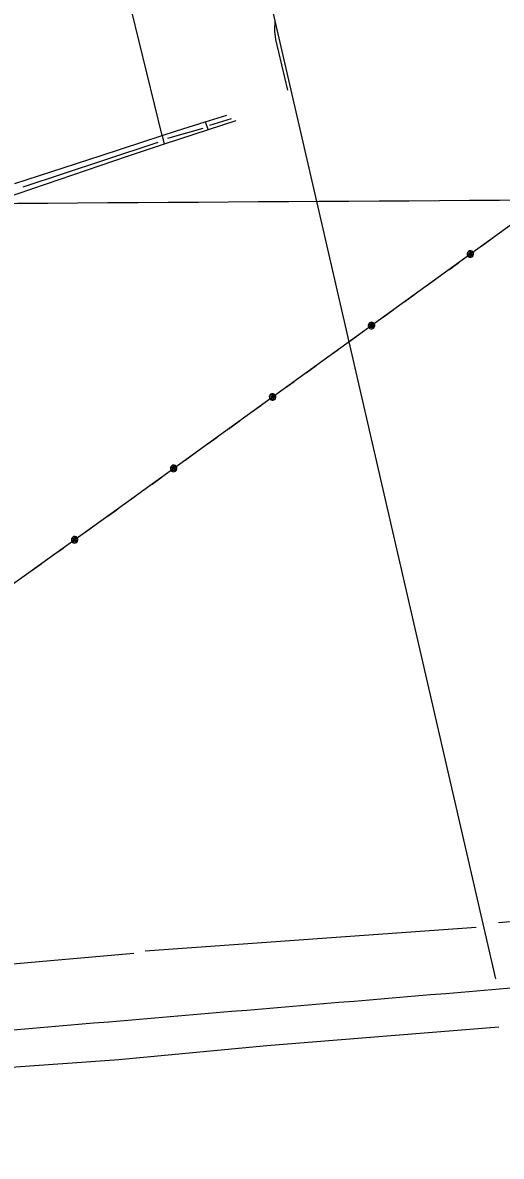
# Model space of a CAD drawing. Extents: x 3424494 to 3462436, y 522220 to 547718.
# Drawn here: x 3455987 to 3457297, y 531186 to 534289 of the extents above; entities that cross this region are included whole.
import ezdxf

# ---------------------------------------------------------------- set-up
doc = ezdxf.new("R2010")
doc.units = 0
for name, color, linetype in [('V-DTCH-CNTR', 7, 'Continuous'), ('V-GRID-MAJR', 7, 'Continuous'), ('V-ROAD-CNTR', 7, 'Continuous'), ('V-TOPO-SHOR', 7, 'Continuous'), ('V-UTIL-LINE', 7, 'Continuous')]:
    doc.layers.add(name, color=color, linetype=linetype)

msp = doc.modelspace()

# ---------------------------------------------------------------- linework, layer by layer
at = {"layer": 'V-DTCH-CNTR'}
for p, q in [((3456486.6240000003, 534017.3690000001), (3456494.055, 533995.3)), ((3456368.379, 533980.257), (3456373.964, 533956.005))]:
    msp.add_line(p, q, dxfattribs=at)
for points in [[(3456368.379, 533980.257), (3456242.364, 534495.862), (3456173.2290000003, 534751.716)], [(3456676.665, 534295.651), (3456676.394, 534265.726), (3456678.489, 534242.686), (3456711.775, 534104.251)], [(3456570.5840000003, 534020.341), (3456494.055, 533995.3), (3456373.964, 533956.005), (3456272.719, 533922.876), (3455973.736, 533820.2390000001), (3455965.572, 533817.437), (3455671.938, 533720.653), (3455659.62, 533716.5920000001), (3455054.6180000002, 533514.839), (3454961.063, 533479.998), (3454958.72, 533475.415), (3454958.595, 533461.601), (3455056.123, 533170.644), (3455103.389, 533022.957), (3455130.017, 532939.754), (3455202.875, 532721.5380000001)], [(3455965.363, 533848.755), (3456201.512, 533925.5700000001), (3456368.379, 533980.257), (3456407.637, 533993.125), (3456486.6240000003, 534017.3690000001), (3456545.482, 534035.437)]]:
    msp.add_lwpolyline(points, dxfattribs=at)
at = {"layer": 'V-GRID-MAJR'}
msp.add_spline([(3428597.178, 533671.261), (3433874.427, 533693.136), (3439151.673, 533715.78), (3444428.916, 533739.1900000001), (3449706.156, 533763.3690000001), (3454983.3910000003, 533788.3150000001), (3460260.623, 533814.028), (3460260.6240000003, 533814.028)], degree=3, dxfattribs=at)
at = {"layer": 'V-ROAD-CNTR'}
msp.add_arc((3493754.952955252, 90544.34590504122), 442603.1811774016, 94.61936988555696, 94.96789488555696, dxfattribs=at)
at = {"layer": 'V-TOPO-SHOR'}
for p, q in [((3456557.758, 534025.805), (3456497.704, 534007.291)), ((3456479.94, 533999.285), (3456383.057, 533971.576)), ((3458074.3525927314, 531894.6656174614), (3457288.6372535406, 531824.6125779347)), ((3457228.2290682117, 531812.2474161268), (3456321.5610483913, 531747.6954076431)), ((3455560.030792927, 531677.7514160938), (3456291.3569557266, 531741.5128267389))]:
    msp.add_line(p, q, dxfattribs=at)
for points in [[(3457281.9883424, 531671.3621654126), (3456798.1283859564, 533772.4832693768), (3456460.0134165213, 535239.8413908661), (3456100.253686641, 535169.6333122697)], [(3456357.103, 533960.92), (3456208.309, 533911.903), (3455987.166, 533839.037)], [(3455621.7202919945, 531405.9418441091), (3456250.3416349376, 531451.1009880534), (3456655.278215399, 531489.2051672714), (3457289.9185672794, 531540.4378441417)]]:
    msp.add_lwpolyline(points, dxfattribs=at)
at = {"layer": 'V-UTIL-LINE'}
for points in [[(3460250.592, 535842.675), (3459015.0160000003, 534954.475), (3457624.115, 533953.216), (3456242.376, 532954.852), (3454854.428, 531959.121), (3452977.026, 530612.051), (3449895.702, 529750.094), (3448530.483, 529366.439)], [(3457243.71, 533678.357), (3457271.269, 533698.269)], [(3457212.122, 533655.534), (3457209.41, 533656.493), (3457210.0330000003, 533654.251), (3457212.644, 533653.402), (3457214.813, 533655.3690000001), (3457212.9560000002, 533658.214), (3457208.347, 533659.072), (3457206.244, 533655.359), (3457207.941, 533650.802), (3457212.419, 533649.849), (3457216.525, 533651.6190000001), (3457217.74, 533656.287), (3457214.7830000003, 533660.931), (3457206.8510000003, 533662.829), (3457204.461, 533660.257), (3457203.237, 533656.965), (3457203.366, 533653.456), (3457204.827, 533650.263), (3457207.4, 533647.873), (3457210.691, 533646.649), (3457214.201, 533646.777), (3457217.393, 533648.2390000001), (3457219.784, 533650.811), (3457221.008, 533654.103), (3457220.879, 533657.612), (3457219.417, 533660.805), (3457216.845, 533663.196), (3457213.554, 533664.42), (3457210.044, 533664.291), (3457206.8510000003, 533662.829)], [(3457152.928, 533612.762), (3457180.487, 533632.675)], [(3457092.947, 533569.424), (3457120.506, 533589.336)], [(3457032.967, 533526.085), (3457060.526, 533545.998)], [(3456972.986, 533482.747), (3457000.545, 533502.659)], [(3456941.397, 533459.924), (3456938.685, 533460.883), (3456939.308, 533458.6410000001), (3456941.919, 533457.792), (3456944.088, 533459.759), (3456942.231, 533462.604), (3456937.622, 533463.462), (3456935.519, 533459.7490000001), (3456937.216, 533455.192), (3456941.694, 533454.2390000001), (3456945.8000000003, 533456.009), (3456947.015, 533460.677), (3456944.058, 533465.321), (3456936.126, 533467.219), (3456933.736, 533464.647), (3456932.512, 533461.355), (3456932.6410000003, 533457.846), (3456934.102, 533454.653), (3456936.6750000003, 533452.263), (3456939.966, 533451.039), (3456943.4760000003, 533451.167), (3456946.668, 533452.629), (3456949.059, 533455.201), (3456950.2830000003, 533458.493), (3456950.154, 533462.002), (3456948.6920000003, 533465.1950000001), (3456946.12, 533467.585), (3456942.829, 533468.81), (3456939.319, 533468.681), (3456936.126, 533467.219)], [(3456882.204, 533417.153), (3456909.7630000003, 533437.0650000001)], [(3456822.223, 533373.814), (3456849.782, 533393.727)], [(3456762.2430000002, 533330.476), (3456789.802, 533350.388)], [(3456702.262, 533287.138), (3456729.821, 533307.05)], [(3456670.6720000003, 533264.314), (3456667.96, 533265.273), (3456668.583, 533263.031), (3456671.194, 533262.182), (3456673.363, 533264.148), (3456671.506, 533266.9940000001), (3456666.897, 533267.852), (3456664.794, 533264.139), (3456666.491, 533259.582), (3456670.969, 533258.629), (3456675.075, 533260.398), (3456676.29, 533265.067), (3456673.333, 533269.711), (3456665.4020000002, 533271.609), (3456663.011, 533269.037), (3456661.787, 533265.745), (3456661.916, 533262.236), (3456663.377, 533259.0430000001), (3456665.95, 533256.653), (3456669.241, 533255.429), (3456672.751, 533255.557), (3456675.943, 533257.019), (3456678.3340000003, 533259.591), (3456679.558, 533262.883), (3456679.429, 533266.392), (3456677.967, 533269.585), (3456675.395, 533271.975), (3456672.1040000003, 533273.2), (3456668.594, 533273.071), (3456665.4020000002, 533271.609)], [(3456611.48, 533221.5430000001), (3456639.039, 533241.456)], [(3456551.4990000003, 533178.205), (3456579.058, 533198.117)], [(3456491.519, 533134.867), (3456519.078, 533154.779)], [(3456431.538, 533091.529), (3456459.097, 533111.441)], [(3456399.947, 533068.704), (3456397.235, 533069.6630000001), (3456397.858, 533067.421), (3456400.469, 533066.572), (3456402.6380000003, 533068.5380000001), (3456400.781, 533071.384), (3456396.1720000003, 533072.242), (3456394.069, 533068.529), (3456395.7660000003, 533063.971), (3456400.244, 533063.019), (3456404.35, 533064.7880000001), (3456405.565, 533069.456), (3456402.608, 533074.1), (3456394.677, 533075.9990000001), (3456392.286, 533073.427), (3456391.062, 533070.135), (3456391.191, 533066.626), (3456392.6520000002, 533063.433), (3456395.225, 533061.0430000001), (3456398.5160000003, 533059.818), (3456402.026, 533059.947), (3456405.218, 533061.409), (3456407.609, 533063.981), (3456408.833, 533067.273), (3456408.704, 533070.782), (3456407.242, 533073.975), (3456404.67, 533076.365), (3456401.379, 533077.589), (3456397.869, 533077.461), (3456394.677, 533075.9990000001)], [(3456340.756, 533025.935), (3456368.315, 533045.8470000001)], [(3456280.775, 532982.5970000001), (3456308.3340000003, 533002.509)], [(3456220.742, 532939.332), (3456242.376, 532954.852), (3456248.3540000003, 532959.171)], [(3456160.615, 532896.196), (3456188.241, 532916.015)], [(3456128.947, 532873.477), (3456126.238, 532874.4450000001), (3456126.853, 532872.201), (3456129.461, 532871.3420000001), (3456131.637, 532873.302), (3456129.789, 532876.154), (3456125.183, 532877.027), (3456123.068, 532873.322), (3456124.7490000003, 532868.758), (3456129.225, 532867.79), (3456133.336, 532869.546), (3456134.5670000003, 532874.21), (3456131.626, 532878.8640000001), (3456123.701, 532880.789), (3456121.302, 532878.225), (3456120.066, 532874.938), (3456120.183, 532871.428), (3456121.634, 532868.23), (3456124.198, 532865.831), (3456127.486, 532864.596), (3456130.9960000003, 532864.713), (3456134.193, 532866.164), (3456136.592, 532868.728), (3456137.828, 532872.015), (3456137.711, 532875.525), (3456136.2600000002, 532878.723), (3456133.696, 532881.122), (3456130.4080000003, 532882.357), (3456126.898, 532882.24), (3456123.701, 532880.789)], [(3456069.611, 532830.91), (3456097.237, 532850.729)], [(3456009.484, 532787.774), (3456037.11, 532807.593)]]:
    msp.add_lwpolyline(points, dxfattribs=at)

doc.saveas('drawing.dxf')
